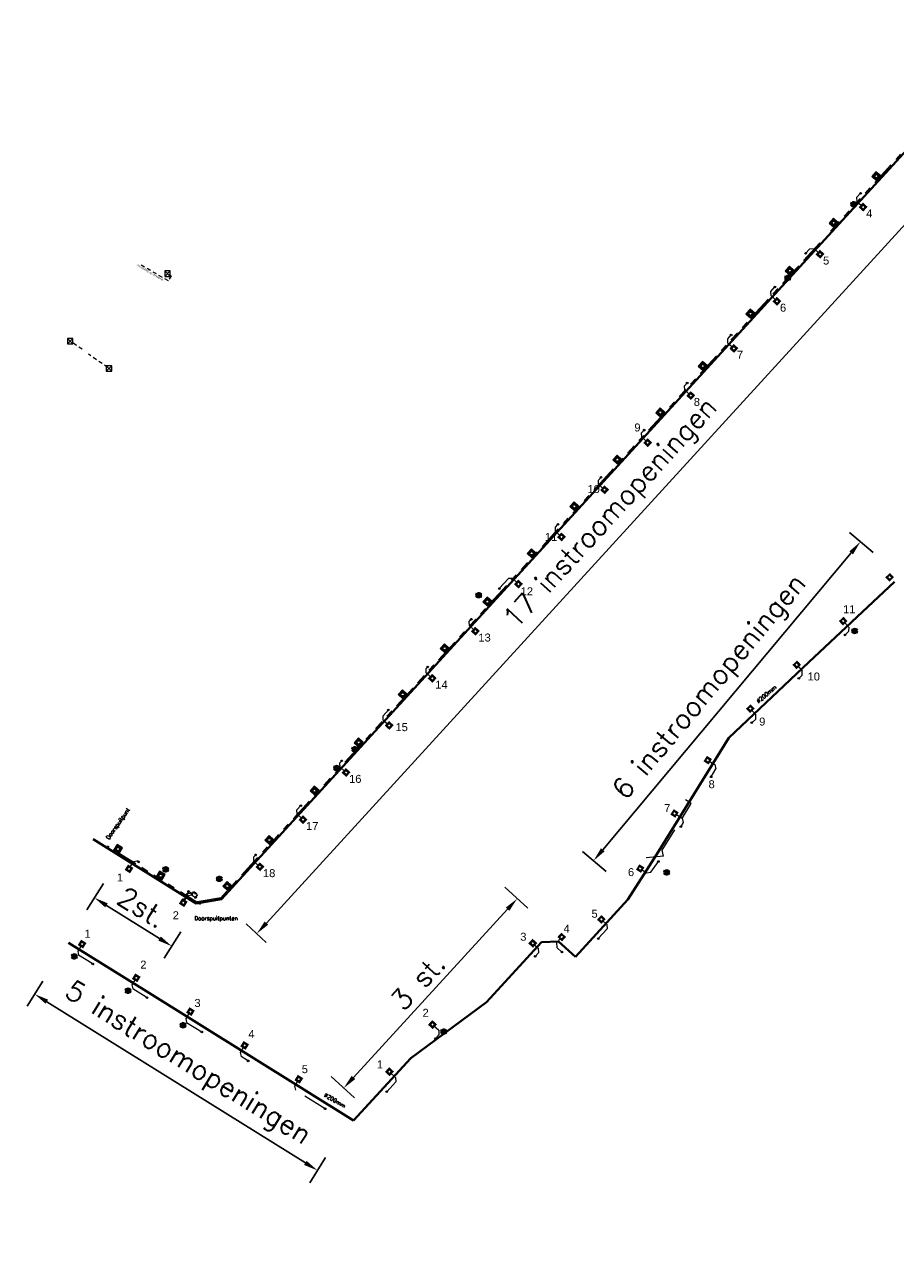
# Model space of a CAD drawing. Header units: inches. Extents: x 0 to 191500, y 0 to 342750.
# Tile 476 of 547: x 188728 to 188837, y 334584 to 334739. Entities that reach past the tile are written whole.
import ezdxf

# ---------------------------------------------------------------- set-up
doc = ezdxf.new("R2010")
doc.units = ezdxf.units.IN
doc.header["$MEASUREMENT"] = 0
for name, pattern in [('RI-DRAINAGE', [19.2, 6, -1.8, 1.8, -1.8, 2.4, -1.8, 1.8, -1.8]), ('RI-HWA_HUISAANSLUITING', [4.8, 3, -1.8]), ('RI-HWA_KOLKAANSLUITING', [4.3, 2.5, -1.8])]:
    doc.linetypes.add(name, pattern=pattern)
doc.layers.get('0').update_dxf_attribs({"lineweight": 20})
doc.layers.get('DefPoints').update_dxf_attribs({"lineweight": 20})
for name, color, linetype, lineweight in [('ECW', 150, 'Continuous', 20), ('N-WE-RI-DRAINAGE-G', 90, 'RI-DRAINAGE', 20), ('N-WE-RI-HWA-MAATVOERING-T25', 151, 'Continuous', 20), ('N-WE-RI-HWA_GRINDKOFFER-G', 140, 'Continuous', 40), ('N-WE-RI-HWA_HUISAANSLUITING', 150, 'RI-HWA_HUISAANSLUITING', 20), ('N-WE-RI-HWA_HUISAANSLUITING_PVC_125-G', 150, 'RI-HWA_HUISAANSLUITING', 20), ('N-WE-RI-HWA_INFILTRATIE', 4, 'Continuous', 20), ('N-WE-RI-HWA_KOLK-S', 150, 'Continuous', 20), ('N-WE-RI-HWA_KOLKAANSLUITING', 150, 'RI-HWA_KOLKAANSLUITING', 20), ('N-WE-RI-INLAAT', 7, 'Continuous', 20), ('Tekst algemeen', 7, 'Continuous', 20)]:
    doc.layers.add(name, color=color, linetype=linetype, lineweight=lineweight)
doc.styles.add('Arial_1-50_50', font='arial.ttf', dxfattribs={"height": 0.25})
doc.styles.add('Comic_1-200_100', font='comic.ttf', dxfattribs={"height": 2})
doc.styles.add('ROMANS_1-1000_25', font='romans.shx', dxfattribs={"height": 2.5})
doc.styles.add('ROMANS_1-50_18', font='romans.shx', dxfattribs={"height": 0.09})
doc.styles.add('TS 1 op 100', font='tahoma.ttf', dxfattribs={"height": 0.25})
doc.dimstyles.new('1_1000', dxfattribs={"dimtxt": 2.5, "dimasz": 1.8, "dimexe": 1.8, "dimexo": 0.625, "dimgap": 0.9, "dimtad": 1, "dimzin": 0, "dimdsep": 46, "dimtxsty": 'ROMANS_1-1000_25', "dimcen": 0.9, "dimadec": 0, "dimazin": 0, "dimtfac": 1, "dimtmove": 2, "dimatfit": 2, "dimfxl": 1, "dimtolj": 1, "dimtzin": 0, "dimarcsym": 0})
doc.dimstyles.new('1_50', dxfattribs={"dimscale": 0.05, "dimtxt": 10, "dimasz": 5, "dimexe": 1.8, "dimexo": 0.625, "dimgap": 0.9, "dimtad": 1, "dimlfac": -1, "dimzin": 0, "dimdsep": 46, "dimtxsty": 'ROMANS_1-50_18', "dimcen": 0.9, "dimadec": 5, "dimazin": 0, "dimtfac": 1, "dimtmove": 2, "dimatfit": 2, "dimfxl": 1.8, "dimtolj": 1, "dimtzin": 0, "dimarcsym": 0})
picture_1 = doc.add_image_def('image1.ecw', size_in_pixel=(220000, 285000))

# ---------------------------------------------------------------- blocks, each defined once
blk = doc.blocks.new('*D4373')
at = {"layer": 'DefPoints', "color": 0, "transparency": 16777216}
for p in [(188851.24, 334725.33), (188756.73, 334625.27), (188758.39, 334623.75)]:
    blk.add_point(p, dxfattribs=at)
at = {"layer": 'Tekst algemeen', "color": 0, "lineweight": -2, "transparency": 16777216}
for p, q in [((188850.78, 334725.75), (188848.25, 334728.07)), ((188848.36, 334725.52), (188757.94, 334626.6)), ((188757.93, 334624.17), (188755.4, 334626.48))]:
    blk.add_line(p, q, dxfattribs=at)
at = {"layer": 'Tekst algemeen', "color": 0, "transparency": 16777216}
for points in [[(188848.14, 334725.73), (188848.59, 334725.32), (188849.58, 334726.85)], [(188757.72, 334626.8), (188758.16, 334626.39), (188756.73, 334625.27)]]:
    blk.add_solid(points, dxfattribs=at)
at = {"layer": 'Tekst algemeen', "color": 0, "transparency": 16777216, "insert": (188801.26, 334677.79), "char_height": 2.5, "attachment_point": 5, "rotation": 47.5713, "style": 'ROMANS_1-1000_25'}
blk.add_mtext('\\A1;17 instroomopeningen', dxfattribs=at)
blk = doc.blocks.new('*D4375')
at = {"layer": 'DefPoints', "color": 0, "transparency": 16777216}
for p in [(188737.84, 334632.1), (188747.54, 334626.04), (188746.08, 334623.7)]:
    blk.add_point(p, dxfattribs=at)
at = {"layer": 'Tekst algemeen', "color": 0, "lineweight": -2, "transparency": 16777216}
for p, q in [((188737.51, 334631.57), (188735.43, 334628.24)), ((188737.91, 334628.81), (188744.55, 334624.66)), ((188747.21, 334625.51), (188745.13, 334622.18))]:
    blk.add_line(p, q, dxfattribs=at)
at = {"layer": 'Tekst algemeen', "color": 0, "transparency": 16777216}
for points in [[(188738.07, 334629.07), (188737.75, 334628.56), (188736.38, 334629.77)], [(188744.71, 334624.91), (188744.39, 334624.4), (188746.08, 334623.7)]]:
    blk.add_solid(points, dxfattribs=at)
at = {"layer": 'Tekst algemeen', "color": 0, "transparency": 16777216, "insert": (188742.37, 334628.56), "char_height": 2.5, "attachment_point": 5, "rotation": 327.9828, "style": 'ROMANS_1-1000_25'}
blk.add_mtext('\\A1;2st.', dxfattribs=at)
blk = doc.blocks.new('*D4376')
at = {"layer": 'DefPoints', "color": 0, "transparency": 16777216}
for p in [(188730.25, 334619.84), (188765.69, 334597.75), (188764.35, 334595.6)]:
    blk.add_point(p, dxfattribs=at)
at = {"layer": 'Tekst algemeen', "color": 0, "lineweight": -2, "transparency": 16777216}
for p, q in [((188729.92, 334619.31), (188727.95, 334616.17)), ((188730.43, 334616.74), (188762.82, 334596.55)), ((188765.36, 334597.22), (188763.4, 334594.07))]:
    blk.add_line(p, q, dxfattribs=at)
at = {"layer": 'Tekst algemeen', "color": 0, "transparency": 16777216}
for points in [[(188730.59, 334617), (188730.27, 334616.49), (188728.91, 334617.69)], [(188762.98, 334596.8), (188762.66, 334596.29), (188764.35, 334595.6)]]:
    blk.add_solid(points, dxfattribs=at)
at = {"layer": 'Tekst algemeen', "color": 0, "transparency": 16777216, "insert": (188747.99, 334608.82), "char_height": 2.5, "attachment_point": 5, "rotation": 328.0605, "style": 'ROMANS_1-1000_25'}
blk.add_mtext('\\A1;5 instroomopeningen', dxfattribs=at)
blk = doc.blocks.new('*D4377')
at = {"layer": 'DefPoints', "color": 0, "transparency": 16777216}
for p in [(188787.33, 334631.53), (188789.37, 334629.66), (188765.59, 334607.79)]:
    blk.add_point(p, dxfattribs=at)
at = {"layer": 'Tekst algemeen', "color": 0, "lineweight": -2, "transparency": 16777216}
for p, q in [((188787.8, 334631.11), (188790.7, 334628.45)), ((188768.85, 334607.25), (188788.16, 334628.34)), ((188766.05, 334607.37), (188768.96, 334604.7))]:
    blk.add_line(p, q, dxfattribs=at)
at = {"layer": 'Tekst algemeen', "color": 0, "transparency": 16777216}
for points in [[(188787.94, 334628.54), (188788.38, 334628.13), (188789.37, 334629.66)], [(188768.62, 334607.45), (188769.07, 334607.05), (188767.63, 334605.92)]]:
    blk.add_solid(points, dxfattribs=at)
at = {"layer": 'Tekst algemeen', "color": 0, "transparency": 16777216, "insert": (188776.92, 334619.24), "char_height": 2.5, "attachment_point": 5, "rotation": 47.5156, "style": 'ROMANS_1-1000_25'}
blk.add_mtext('\\A1;3 st.', dxfattribs=at)
blk = doc.blocks.new('*D4378')
at = {"layer": 'DefPoints', "color": 0, "transparency": 16777216}
for p in [(188832.36, 334674.36), (188834.44, 334672.62), (188801.01, 334632.66)]:
    blk.add_point(p, dxfattribs=at)
at = {"layer": 'Tekst algemeen', "color": 0, "lineweight": -2, "transparency": 16777216}
for p, q in [((188833.96, 334673.02), (188830.98, 334675.52)), ((188800.09, 334635.78), (188831.21, 334672.98)), ((188800.53, 334633.06), (188797.55, 334635.56))]:
    blk.add_line(p, q, dxfattribs=at)
at = {"layer": 'Tekst algemeen', "color": 0, "transparency": 16777216}
for points in [[(188830.98, 334673.17), (188831.44, 334672.79), (188832.36, 334674.36)], [(188799.86, 334635.97), (188800.32, 334635.59), (188798.93, 334634.4)]]:
    blk.add_solid(points, dxfattribs=at)
at = {"layer": 'Tekst algemeen', "color": 0, "transparency": 16777216, "insert": (188813.68, 334656.03), "char_height": 2.5, "attachment_point": 5, "rotation": 50.0847, "style": 'ROMANS_1-1000_25'}
blk.add_mtext('\\A1;6 instroomopeningen', dxfattribs=at)
blk = doc.blocks.new('*D4360')
at = {"layer": 'DefPoints', "color": 0, "transparency": 16777216}
for p in [(188747.93, 334629.81), (188747.94, 334630.07), (188748.05, 334630)]:
    blk.add_point(p, dxfattribs=at)
at = {"layer": 'N-WE-RI-HWA-MAATVOERING-T25', "color": 0, "lineweight": -2, "transparency": 16777216}
for p, q in [((188748.07, 334630.28), (188748.21, 334630.49)), ((188747.69, 334629.66), (188747.55, 334629.45)), ((188747.9, 334629.82), (188747.74, 334629.92)), ((188747.82, 334629.88), (188747.94, 334630.07)), ((188748.02, 334630.02), (188747.86, 334630.12))]:
    blk.add_line(p, q, dxfattribs=at)
at = {"layer": 'N-WE-RI-HWA-MAATVOERING-T25', "color": 0, "transparency": 16777216}
for points in [[(188748.04, 334630.3), (188748.11, 334630.26), (188747.94, 334630.07)], [(188747.65, 334629.69), (188747.72, 334629.64), (188747.82, 334629.88)]]:
    blk.add_solid(points, dxfattribs=at)
at = {"layer": 'N-WE-RI-HWA-MAATVOERING-T25', "color": 0, "transparency": 16777216, "insert": (188747.67, 334630.11), "char_height": 0.09, "attachment_point": 5, "rotation": 57.9828, "style": 'ROMANS_1-50_18'}
blk.add_mtext('\\A1;0.23', dxfattribs=at)
blk = doc.blocks.new('*D4361')
at = {"layer": 'DefPoints', "color": 0, "transparency": 16777216}
for p in [(188748.5, 334630.38), (188748.05, 334630), (188748.56, 334630.12)]:
    blk.add_point(p, dxfattribs=at)
at = {"layer": 'N-WE-RI-HWA-MAATVOERING-T25', "color": 0, "lineweight": -2, "transparency": 16777216}
for p, q in [((188747.74, 334630.2), (188747.5, 334630.14)), ((188748.04, 334630.03), (188747.96, 334630.35)), ((188747.98, 334630.26), (188748.5, 334630.38)), ((188748.55, 334630.15), (188748.47, 334630.47)), ((188748.74, 334630.44), (188748.98, 334630.5))]:
    blk.add_line(p, q, dxfattribs=at)
at = {"layer": 'N-WE-RI-HWA-MAATVOERING-T25', "color": 0, "transparency": 16777216}
for points in [[(188747.73, 334630.24), (188747.75, 334630.16), (188747.98, 334630.26)], [(188748.73, 334630.48), (188748.75, 334630.4), (188748.5, 334630.38)]]:
    blk.add_solid(points, dxfattribs=at)
at = {"layer": 'N-WE-RI-HWA-MAATVOERING-T25', "color": 0, "transparency": 16777216, "insert": (188748.18, 334630.57), "char_height": 0.09, "attachment_point": 5, "rotation": 13.5736, "style": 'ROMANS_1-50_18'}
blk.add_mtext('\\A1;0.53', dxfattribs=at)
blk = doc.blocks.new('*D4362')
at = {"layer": 'DefPoints', "color": 0, "transparency": 16777216}
for p in [(188748.75, 334630.43), (188748.56, 334630.12), (188749.06, 334629.81)]:
    blk.add_point(p, dxfattribs=at)
at = {"layer": 'N-WE-RI-HWA-MAATVOERING-T25', "color": 0, "lineweight": -2, "transparency": 16777216}
for p, q in [((188748.58, 334630.15), (188748.8, 334630.51)), ((188749.04, 334630.25), (188748.97, 334630.3)), ((188749.08, 334629.83), (188749.3, 334630.19))]:
    blk.add_line(p, q, dxfattribs=at)
at = {"layer": 'N-WE-RI-HWA-MAATVOERING-T25', "color": 0, "transparency": 16777216}
for points in [[(188748.99, 334630.33), (188748.94, 334630.26), (188748.75, 334630.43)], [(188749.07, 334630.28), (188749.02, 334630.21), (188749.26, 334630.12)]]:
    blk.add_solid(points, dxfattribs=at)
at = {"layer": 'N-WE-RI-HWA-MAATVOERING-T25', "color": 0, "transparency": 16777216, "insert": (188749.05, 334630.35), "char_height": 0.09, "attachment_point": 5, "rotation": 327.9828, "style": 'ROMANS_1-50_18'}
blk.add_mtext('\\A1;0.59', dxfattribs=at)
blk = doc.blocks.new('A$C2C270354')
h = blk.add_hatch(color=256)
h.dxf.hatch_style = 1
edge = h.paths.add_edge_path()
edge.add_arc((0, 0), 0.1, 0, 360)
blk.add_circle((0, 0), 0.1)

msp = doc.modelspace()

# ---------------------------------------------------------------- hatches: boundary and pattern name
at = {"layer": 'N-WE-RI-HWA_INFILTRATIE'}
h = msp.add_hatch(color=256, dxfattribs=at)
h.paths.add_polyline_path([(188834.31903, 334720.73643), (188833.78124, 334720.14416), (188834.37351, 334719.60637), (188834.9113, 334720.19864)])
h.paths.add_polyline_path([(188834.54292, 334720.13497, -1), (188834.14961, 334720.20783, -1)], flags=16)
h = msp.add_hatch(color=256, dxfattribs=at)
h.paths.add_polyline_path([(188828.99727, 334714.89785), (188828.45949, 334714.30558), (188829.05176, 334713.76779), (188829.58955, 334714.36007)])
h.paths.add_polyline_path([(188829.22117, 334714.2964, -1), (188828.82786, 334714.36925, -1)], flags=16)
h = msp.add_hatch(color=256, dxfattribs=at)
h.paths.add_polyline_path([(188823.4927, 334708.88765), (188822.95491, 334708.29538), (188823.54718, 334707.75759), (188824.08497, 334708.34986)])
h.paths.add_polyline_path([(188823.71659, 334708.28619, -1), (188823.32328, 334708.35905, -1)], flags=16)
h = msp.add_hatch(color=256, dxfattribs=at)
h.paths.add_polyline_path([(188818.5674, 334703.49955), (188818.02962, 334702.90728), (188818.62189, 334702.36949), (188819.15968, 334702.96176)])
h.paths.add_polyline_path([(188818.7913, 334702.89809, -1), (188818.39799, 334702.97095, -1)], flags=16)
h = msp.add_hatch(color=256, dxfattribs=at)
h.paths.add_polyline_path([(188812.59633, 334696.96741), (188812.05855, 334696.37514), (188812.65082, 334695.83735), (188813.1886, 334696.42962)])
h.paths.add_polyline_path([(188812.82023, 334696.36595, -1), (188812.42692, 334696.43881, -1)], flags=16)
h = msp.add_hatch(color=256, dxfattribs=at)
h.paths.add_polyline_path([(188807.26622, 334691.13645), (188806.72844, 334690.54418), (188807.32071, 334690.0064), (188807.8585, 334690.59867)])
h.paths.add_polyline_path([(188807.49012, 334690.535, -1), (188807.09681, 334690.60785, -1)], flags=16)
h = msp.add_hatch(color=256, dxfattribs=at)
h.paths.add_polyline_path([(188801.86865, 334685.23169), (188801.33086, 334684.63942), (188801.92313, 334684.10164), (188802.46092, 334684.69391)])
h.paths.add_polyline_path([(188802.09254, 334684.63024, -1), (188801.69923, 334684.70309, -1)], flags=16)
h = msp.add_hatch(color=256, dxfattribs=at)
h.paths.add_polyline_path([(188796.5047, 334679.36393), (188795.96691, 334678.77166), (188796.55918, 334678.23388), (188797.09697, 334678.82615)])
h.paths.add_polyline_path([(188796.7286, 334678.76248, -1), (188796.33529, 334678.83533, -1)], flags=16)
h = msp.add_hatch(color=256, dxfattribs=at)
h.paths.add_polyline_path([(188791.14072, 334673.4962), (188790.60293, 334672.90393), (188791.19521, 334672.36614), (188791.73299, 334672.95842)])
h.paths.add_polyline_path([(188791.36462, 334672.89475, -1), (188790.97131, 334672.9676, -1)], flags=16)
h = msp.add_hatch(color=256, dxfattribs=at)
h.paths.add_polyline_path([(188785.60806, 334667.44395), (188785.07028, 334666.85168), (188785.66255, 334666.31389), (188786.20034, 334666.90617)])
h.paths.add_polyline_path([(188785.83196, 334666.84249, -1), (188785.43865, 334666.91535, -1)], flags=16)
h = msp.add_hatch(color=256, dxfattribs=at)
h.paths.add_polyline_path([(188780.24409, 334661.57622), (188779.7063, 334660.98395), (188780.29857, 334660.44616), (188780.83636, 334661.03843)])
h.paths.add_polyline_path([(188780.46798, 334660.97476, -1), (188780.07468, 334661.04762, -1)], flags=16)
h = msp.add_hatch(color=256, dxfattribs=at)
h.paths.add_polyline_path([(188774.98066, 334655.8198), (188774.44288, 334655.22753), (188775.03515, 334654.68974), (188775.57294, 334655.28201)])
h.paths.add_polyline_path([(188775.20456, 334655.21834, -1), (188774.81125, 334655.2912, -1)], flags=16)
h = msp.add_hatch(color=256, dxfattribs=at)
h.paths.add_polyline_path([(188769.46117, 334649.78939), (188768.92338, 334649.19712), (188769.51565, 334648.65933), (188770.05344, 334649.2516)])
h.paths.add_polyline_path([(188769.68506, 334649.18793, -1), (188769.29175, 334649.26079, -1)], flags=16)
h = msp.add_hatch(color=256, dxfattribs=at)
h.paths.add_polyline_path([(188763.94167, 334643.75898), (188763.40388, 334643.16671), (188763.99615, 334642.62892), (188764.53394, 334643.22119)])
h.paths.add_polyline_path([(188764.16556, 334643.15752, -1), (188763.77226, 334643.23038, -1)], flags=16)
h = msp.add_hatch(color=256, dxfattribs=at)
h.paths.add_polyline_path([(188739.22381, 334636.42642), (188738.80301, 334635.74603), (188739.4834, 334635.32523), (188739.9042, 334636.00562)])
h.paths.add_polyline_path([(188739.5536, 334635.87586, -1), (188739.1536, 334635.87579, -1)], flags=16)
h = msp.add_hatch(color=256, dxfattribs=at)
h.paths.add_polyline_path([(188758.27026, 334637.5626), (188757.73247, 334636.97033), (188758.32474, 334636.43254), (188758.86253, 334637.02481)])
h.paths.add_polyline_path([(188758.49415, 334636.96114, -1), (188758.10084, 334637.034, -1)], flags=16)
h = msp.add_hatch(color=256, dxfattribs=at)
h.paths.add_polyline_path([(188744.56551, 334633.08632), (188744.14471, 334632.40593), (188744.8251, 334631.98513), (188745.2459, 334632.66552)])
h.paths.add_polyline_path([(188744.8953, 334632.53576, -1), (188744.4953, 334632.53569, -1)], flags=16)
h = msp.add_hatch(color=256, dxfattribs=at)
h.paths.add_polyline_path([(188753.00395, 334631.80881), (188752.46616, 334631.21654), (188753.05843, 334630.67876), (188753.59622, 334631.27103)])
h.paths.add_polyline_path([(188753.22784, 334631.20736, -1), (188752.83453, 334631.28021, -1)], flags=16)

# ---------------------------------------------------------------- linework, layer by layer
at = {"layer": 'N-WE-RI-DRAINAGE-G', "ltscale": 0.5}
for points in [[(188842.65796, 334728.69649), (188828.62808, 334713.30409)], [(188827.27679, 334711.83963), (188800.97358, 334683.06483)], [(188800.97359, 334683.06485), (188776.27443, 334656.04608)], [(188776.27478, 334656.04646), (188751.67441, 334629.16897)], [(188749.70207, 334628.9333), (188738.04606, 334636.22165)], [(188748.87837, 334629.21247), (188748.85921, 334629.20928)], [(188752.22253, 334629.76782), (188749.17644, 334629.26197)]]:
    msp.add_lwpolyline(points, dxfattribs=at)
at = {"layer": 'N-WE-RI-HWA_GRINDKOFFER-G'}
for p, q in [((188752.32324, 334629.58181), (188850.83702, 334737.328)), ((188831.11564, 334716.8471), (188831.90681, 334716.47834)), ((188831.15376, 334716.41233), (188831.8687, 334716.91312)), ((188822.86905, 334707.61604), (188823.66021, 334707.24728)), ((188822.90716, 334707.18127), (188823.6221, 334707.68206)), ((188825.8927, 334659.264), (188836.64244, 334669.34906)), ((188784.1495, 334667.85716), (188784.94067, 334667.4884)), ((188784.18762, 334667.42238), (188784.90255, 334667.92317)), ((188831.23487, 334663.37568), (188832.02603, 334663.00692)), ((188831.27298, 334662.9409), (188831.98792, 334663.44169)), ((188815.87072, 334649.80948), (188825.8927, 334659.264)), ((188806.84082, 334635.24181), (188815.87072, 334649.80948)), ((188768.62301, 334648.56002), (188769.41418, 334648.19126)), ((188768.66113, 334648.12525), (188769.37607, 334648.62604)), ((188766.33154, 334646.19659), (188767.1227, 334645.82783)), ((188766.36965, 334645.76181), (188767.08459, 334646.2626)), ((188736.24945, 334637.10917), (188749.13456, 334629.05227)), ((188805.2348, 334632.70123), (188806.84082, 334635.24181)), ((188744.92082, 334633.50262), (188745.71199, 334633.13386)), ((188744.95894, 334633.06785), (188745.67388, 334633.56864)), ((188751.63074, 334632.32068), (188752.42191, 334631.95191)), ((188751.66885, 334631.8859), (188752.38379, 334632.38669)), ((188803.23325, 334629.56802), (188805.2348, 334632.70123)), ((188807.69932, 334633.12543), (188808.49049, 334632.75667)), ((188807.73743, 334632.69065), (188808.45237, 334633.19144)), ((188749.13456, 334629.05227), (188752.32324, 334629.58181)), ((188796.65207, 334622.36818), (188803.23325, 334629.56802)), ((188733.13658, 334624.1351), (188742.94815, 334618.02067)), ((188785.51884, 334616.70224), (188792.40641, 334624.18847)), ((188792.40641, 334624.18847), (188794.52454, 334624.28716)), ((188794.52454, 334624.28716), (188796.65207, 334622.36818)), ((188733.47339, 334622.60372), (188734.26456, 334622.23496)), ((188733.51151, 334622.16894), (188734.22645, 334622.66973)), ((188740.22163, 334618.3003), (188741.0128, 334617.93154)), ((188740.25975, 334617.86552), (188740.97468, 334618.36631)), ((188742.94815, 334618.02067), (188768.86226, 334601.86366)), ((188776.04537, 334609.67069), (188785.51884, 334616.70224)), ((188747.10844, 334613.97761), (188747.89961, 334613.60885)), ((188747.14655, 334613.54283), (188747.86149, 334614.04362)), ((188779.76617, 334613.18249), (188780.55734, 334612.81373)), ((188779.80429, 334612.74771), (188780.51923, 334613.2485)), ((188768.86226, 334601.86366), (188776.04537, 334609.67069))]:
    msp.add_line(p, q, dxfattribs=at)
at = {"layer": 'N-WE-RI-HWA_GRINDKOFFER-G', "const_width": 0.5}
for points in [[(188832.69895, 334716.51199), (188832.49651, 334716.29059), (188832.71054, 334716.0949), (188832.91297, 334716.3163)], [(188827.30088, 334710.60804), (188827.09845, 334710.38663), (188827.31247, 334710.19094), (188827.51491, 334710.41235)], [(188821.90264, 334704.70389), (188821.70021, 334704.48248), (188821.91423, 334704.2868), (188822.11667, 334704.5082)], [(188816.5044, 334698.79974), (188816.30197, 334698.57833), (188816.51599, 334698.38265), (188816.71843, 334698.60405)], [(188811.10616, 334692.89559), (188810.90372, 334692.67419), (188811.11775, 334692.4785), (188811.32018, 334692.69991)], [(188805.70792, 334686.99144), (188805.50548, 334686.77004), (188805.71951, 334686.57435), (188805.92194, 334686.79576)], [(188800.30968, 334681.08729), (188800.10724, 334680.86589), (188800.32127, 334680.6702), (188800.5237, 334680.89161)], [(188794.91143, 334675.18315), (188794.709, 334674.96174), (188794.92303, 334674.76605), (188795.12546, 334674.98746)], [(188789.51319, 334669.279), (188789.31076, 334669.05759), (188789.52478, 334668.86191), (188789.72722, 334669.08331)], [(188836.0088, 334669.72627), (188835.8373, 334669.90817), (188836.05558, 334670.11397), (188836.22708, 334669.93207)], [(188830.18795, 334664.23831), (188830.01646, 334664.42021), (188830.23474, 334664.62601), (188830.40624, 334664.44411)], [(188784.11495, 334663.37485), (188783.91252, 334663.15344), (188784.12654, 334662.95776), (188784.32898, 334663.17916)], [(188824.36692, 334658.75017), (188824.19542, 334658.93207), (188824.4137, 334659.13787), (188824.5852, 334658.95597)], [(188778.71671, 334657.4707), (188778.51428, 334657.2493), (188778.7283, 334657.05361), (188778.93074, 334657.27502)], [(188818.54626, 334653.26239), (188818.37476, 334653.44429), (188818.59304, 334653.65009), (188818.76454, 334653.46819)], [(188773.31847, 334651.56655), (188773.11603, 334651.34515), (188773.33006, 334651.14946), (188773.53249, 334651.37087)], [(188813.05074, 334646.94121), (188813.20948, 334647.19576), (188813.42167, 334647.06349), (188813.26293, 334646.80893)], [(188767.91285, 334645.66915), (188767.71041, 334645.44775), (188767.92444, 334645.25206), (188768.12687, 334645.47347)], [(188762.52199, 334639.75826), (188762.31955, 334639.53685), (188762.53358, 334639.34117), (188762.73601, 334639.56257)], [(188808.89133, 334640.26739), (188809.05008, 334640.52195), (188809.26227, 334640.38967), (188809.10353, 334640.13512)], [(188740.52017, 334633.33248), (188740.68045, 334633.58949), (188740.935, 334633.43074), (188740.77472, 334633.17373)], [(188757.12375, 334633.85411), (188756.92131, 334633.6327), (188757.13534, 334633.43702), (188757.33777, 334633.65842)], [(188804.58803, 334633.3626), (188804.74678, 334633.61716), (188804.95897, 334633.48489), (188804.80022, 334633.23033)], [(188747.30834, 334629.0992), (188747.46862, 334629.35621), (188747.72318, 334629.19747), (188747.5629, 334628.94045)], [(188799.91555, 334627.25023), (188799.91555, 334627.25023), (188800.1001, 334627.08153), (188799.89767, 334626.86012), (188799.71312, 334627.02882)], [(188734.64085, 334623.91879), (188734.80113, 334624.17581), (188735.05569, 334624.01706), (188734.89541, 334623.76004)], [(188791.10222, 334624.06159), (188791.30462, 334624.28302), (188791.52804, 334624.07878), (188791.32564, 334623.85734)], [(188794.747, 334624.85932), (188794.91567, 334625.04385), (188795.13711, 334624.84145), (188794.96844, 334624.65692)], [(188741.42903, 334619.68551), (188741.58931, 334619.94253), (188741.84386, 334619.78378), (188741.68358, 334619.52676)], [(188748.2172, 334615.45223), (188748.37748, 334615.70925), (188748.63204, 334615.5505), (188748.47176, 334615.29349)], [(188778.53835, 334613.86887), (188778.74075, 334614.0903), (188778.96417, 334613.88605), (188778.76176, 334613.66462)], [(188755.00538, 334611.21895), (188755.16566, 334611.47597), (188755.42022, 334611.31722), (188755.25994, 334611.06021)], [(188773.14012, 334607.9647), (188773.34252, 334608.18614), (188773.56594, 334607.98189), (188773.36354, 334607.76046)], [(188761.79356, 334606.98567), (188761.95384, 334607.24269), (188762.20839, 334607.08394), (188762.04811, 334606.82693)]]:
    msp.add_lwpolyline(points, close=True, dxfattribs=at)
at = {"layer": 'N-WE-RI-HWA_GRINDKOFFER-G'}
for centre in [(188831.51123, 334716.66272), (188823.26463, 334707.43166), (188784.54509, 334667.67278), (188831.63045, 334663.1913), (188769.0186, 334648.37564), (188766.72712, 334646.01221), (188745.31641, 334633.31824), (188752.02632, 334632.1363), (188808.0949, 334632.94105), (188733.86898, 334622.41934), (188740.61722, 334618.11592), (188747.50402, 334613.79323), (188780.16176, 334612.99811)]:
    msp.add_circle(centre, 0.26506, dxfattribs=at)
at = {"layer": 'N-WE-RI-HWA_HUISAANSLUITING'}
for p, q in [((188831.93523, 334717.52622), (188832.39271, 334718.02813)), ((188831.96162, 334716.97886), (188831.93523, 334717.52622)), ((188831.96162, 334716.97886), (188832.4619, 334716.52461)), ((188825.9903, 334711.0251), (188825.50479, 334710.50502)), ((188826.56311, 334711.07532), (188825.9903, 334711.0251)), ((188826.56311, 334711.07532), (188827.06339, 334710.62107)), ((188821.13853, 334705.71744), (188821.66452, 334706.29285)), ((188821.16487, 334705.17117), (188821.13853, 334705.71744)), ((188821.16487, 334705.17117), (188821.66514, 334704.71692)), ((188815.73887, 334699.81041), (188816.16574, 334700.27738)), ((188815.765, 334699.26851), (188815.73887, 334699.81041)), ((188815.765, 334699.26851), (188816.26528, 334698.81426)), ((188810.34069, 334693.90499), (188810.66695, 334694.2619)), ((188810.36676, 334693.36436), (188810.34069, 334693.90499)), ((188810.36676, 334693.36436), (188810.86703, 334692.91011)), ((188804.94251, 334687.99957), (188805.26937, 334688.35714)), ((188804.96852, 334687.46021), (188804.94251, 334687.99957)), ((188804.96852, 334687.46021), (188805.46879, 334687.00596)), ((188799.54433, 334682.0942), (188799.87178, 334682.4524)), ((188799.57028, 334681.55607), (188799.54433, 334682.0942)), ((188799.57028, 334681.55607), (188800.07055, 334681.10181)), ((188794.14614, 334676.18904), (188794.47406, 334676.54776)), ((188794.17204, 334675.65192), (188794.14614, 334676.18904)), ((188794.17204, 334675.65192), (188794.67231, 334675.19767)), ((188788.25778, 334669.74768), (188787.12102, 334668.50147)), ((188788.77379, 334669.74777), (188788.25778, 334669.74768)), ((188788.77379, 334669.74777), (188789.27407, 334669.29352)), ((188783.34975, 334664.37872), (188783.59873, 334664.65187)), ((188783.37555, 334663.84362), (188783.34975, 334664.37872)), ((188830.2971, 334664.34121), (188830.90882, 334663.68917)), ((188783.37555, 334663.84362), (188783.87583, 334663.38937)), ((188830.89078, 334663.12377), (188830.43811, 334662.69909)), ((188830.90882, 334663.68917), (188830.89078, 334663.12377)), ((188777.95156, 334658.47356), (188778.14598, 334658.68624)), ((188777.97731, 334657.93947), (188777.95156, 334658.47356)), ((188778.01148, 334658.53823), (188778.07884, 334658.61213)), ((188824.47606, 334658.85307), (188825.07881, 334658.21413)), ((188825.06234, 334657.64869), (188825.07881, 334658.21413)), ((188777.97731, 334657.93947), (188778.47759, 334657.48522)), ((188825.06234, 334657.64869), (188824.64481, 334657.2548)), ((188772.55316, 334652.5728), (188773.21871, 334653.29996)), ((188772.57907, 334652.03532), (188772.55316, 334652.5728)), ((188772.57907, 334652.03532), (188773.07934, 334651.58107)), ((188818.6554, 334653.36529), (188819.2598, 334652.72461)), ((188819.24333, 334652.15916), (188818.75286, 334651.69647)), ((188819.24333, 334652.15916), (188819.2598, 334652.72461)), ((188767.14793, 334646.66723), (188767.37851, 334646.91916)), ((188767.17345, 334646.13792), (188767.14793, 334646.66723)), ((188767.17345, 334646.13792), (188767.67372, 334645.68367)), ((188813.3423, 334646.93621), (188814.12714, 334646.45972)), ((188813.66367, 334644.92553), (188814.26148, 334645.91022)), ((188814.12714, 334646.45972), (188814.26148, 334645.91022)), ((188761.7561, 334640.77632), (188762.24746, 334641.31315)), ((188761.78259, 334640.22703), (188761.7561, 334640.77632)), ((188761.78259, 334640.22703), (188762.28286, 334639.77278)), ((188809.1829, 334640.26239), (188810.02429, 334639.73971)), ((188810.02429, 334639.73971), (188810.153, 334639.18886)), ((188810.153, 334639.18886), (188809.87408, 334638.68349)), ((188756.35758, 334634.87808), (188756.59658, 334635.13921)), ((188756.38435, 334634.32288), (188756.35758, 334634.87808)), ((188740.80772, 334633.51012), (188741.30982, 334634.31311)), ((188741.30982, 334634.31311), (188741.70652, 334634.40457)), ((188741.70652, 334634.40457), (188741.93966, 334634.25879)), ((188741.85031, 334634.43772), (188741.85269, 334634.43827)), ((188756.38435, 334634.32288), (188756.88462, 334633.86863)), ((188804.8796, 334633.35761), (188805.56674, 334632.87497)), ((188806.1229, 334632.97314), (188807.06262, 334634.30876)), ((188805.56674, 334632.87497), (188806.1229, 334632.97314)), ((188747.5959, 334629.27684), (188748.04939, 334630.00208)), ((188748.04939, 334630.00208), (188748.55927, 334630.11964)), ((188748.55927, 334630.11964), (188749.06193, 334629.80533)), ((188800.62878, 334625.86788), (188799.52871, 334624.64239)), ((188799.99888, 334626.97082), (188800.59831, 334626.43275)), ((188800.59831, 334626.43275), (188800.62878, 334625.86788)), ((188794.85772, 334624.75812), (188794.28168, 334624.11948)), ((188794.28168, 334624.11948), (188794.31079, 334623.55454)), ((188734.76813, 334623.83942), (188734.29698, 334623.0834)), ((188734.29698, 334623.0834), (188734.4153, 334622.5737)), ((188736.10179, 334621.52267), (188734.4153, 334622.5737)), ((188791.42684, 334623.96806), (188792.00644, 334623.43481)), ((188792.02998, 334622.86961), (188791.6141, 334622.41751)), ((188792.00644, 334623.43481), (188792.02998, 334622.86961)), ((188794.31079, 334623.55454), (188794.96818, 334622.9616)), ((188736.3564, 334621.364), (188736.27153, 334621.41689)), ((188741.5563, 334619.60614), (188741.08515, 334618.85012)), ((188741.08515, 334618.85012), (188741.20269, 334618.34378)), ((188742.89126, 334617.29146), (188741.20269, 334618.34378)), ((188748.30621, 334615.38836), (188747.83506, 334614.63235)), ((188747.83506, 334614.63235), (188747.94955, 334614.13913)), ((188747.94955, 334614.13913), (188749.85045, 334612.95445)), ((188778.86296, 334613.77534), (188779.52407, 334613.17408)), ((188779.52407, 334613.17408), (188779.55086, 334612.60903)), ((188779.55086, 334612.60903), (188779.09523, 334612.10805)), ((188755.13266, 334611.13958), (188754.66151, 334610.38357)), ((188754.66151, 334610.38357), (188754.77749, 334609.88394)), ((188755.57912, 334609.38437), (188754.77749, 334609.88394)), ((188773.46474, 334607.87117), (188774.12454, 334607.26411)), ((188774.12454, 334607.26411), (188774.14806, 334606.69891)), ((188761.92083, 334606.9063), (188761.44969, 334606.15029)), ((188761.44969, 334606.15029), (188761.56566, 334605.65066)), ((188765.2965, 334603.32847), (188761.56488, 334605.65402)), ((188774.14806, 334606.69891), (188773.01771, 334605.47037))]:
    msp.add_line(p, q, dxfattribs=at)
at = {"layer": 'N-WE-RI-HWA_HUISAANSLUITING_PVC_125-G'}
for p, q in [((188807.52707, 334635.7198), (188811.17009, 334641.58415)), ((188811.17009, 334641.58415), (188810.44136, 334642.02657)), ((188807.70395, 334634.96268), (188805.50259, 334634.7697)), ((188807.70395, 334634.96268), (188807.52707, 334635.7198))]:
    msp.add_line(p, q, dxfattribs=at)
at = {"layer": 'N-WE-RI-HWA_INFILTRATIE'}
for points in [[(188833.78124, 334720.14416), (188834.37351, 334719.60637), (188834.9113, 334720.19864), (188834.31903, 334720.73643)], [(188828.45949, 334714.30558), (188829.05176, 334713.76779), (188829.58955, 334714.36007), (188828.99727, 334714.89785)], [(188822.95491, 334708.29538), (188823.54718, 334707.75759), (188824.08497, 334708.34986), (188823.4927, 334708.88765)], [(188818.02962, 334702.90728), (188818.62189, 334702.36949), (188819.15968, 334702.96176), (188818.5674, 334703.49955)], [(188812.05855, 334696.37514), (188812.65082, 334695.83735), (188813.1886, 334696.42962), (188812.59633, 334696.96741)], [(188806.72844, 334690.54418), (188807.32071, 334690.0064), (188807.8585, 334690.59867), (188807.26622, 334691.13645)], [(188801.33086, 334684.63942), (188801.92313, 334684.10164), (188802.46092, 334684.69391), (188801.86865, 334685.23169)], [(188795.96691, 334678.77166), (188796.55918, 334678.23388), (188797.09697, 334678.82615), (188796.5047, 334679.36393)], [(188790.60293, 334672.90393), (188791.19521, 334672.36614), (188791.73299, 334672.95842), (188791.14072, 334673.4962)], [(188785.07028, 334666.85168), (188785.66255, 334666.31389), (188786.20034, 334666.90617), (188785.60806, 334667.44395)], [(188779.7063, 334660.98395), (188780.29857, 334660.44616), (188780.83636, 334661.03843), (188780.24409, 334661.57622)], [(188774.44288, 334655.22753), (188775.03515, 334654.68974), (188775.57294, 334655.28201), (188774.98066, 334655.8198)], [(188768.92338, 334649.19712), (188769.51565, 334648.65933), (188770.05344, 334649.2516), (188769.46117, 334649.78939)], [(188763.40388, 334643.16671), (188763.99615, 334642.62892), (188764.53394, 334643.22119), (188763.94167, 334643.75898)], [(188738.80301, 334635.74603), (188739.4834, 334635.32523), (188739.9042, 334636.00562), (188739.22381, 334636.42642)], [(188757.73247, 334636.97033), (188758.32474, 334636.43254), (188758.86253, 334637.02481), (188758.27026, 334637.5626)], [(188744.14471, 334632.40593), (188744.8251, 334631.98513), (188745.2459, 334632.66552), (188744.56551, 334633.08632)], [(188752.46616, 334631.21654), (188753.05843, 334630.67876), (188753.59622, 334631.27103), (188753.00395, 334631.80881)]]:
    msp.add_lwpolyline(points, close=True, dxfattribs=at)
for centre in [(188834.34627, 334720.1714), (188829.02452, 334714.33282), (188823.51994, 334708.32262), (188818.59465, 334702.93452), (188812.62357, 334696.40238), (188807.29347, 334690.57143), (188801.89589, 334684.66667), (188796.53194, 334678.79891), (188791.16796, 334672.93117), (188785.63531, 334666.87892), (188780.27133, 334661.01119), (188775.00791, 334655.25477), (188769.48841, 334649.22436), (188763.96891, 334643.19395), (188758.2975, 334636.99757), (188739.3536, 334635.87582), (188744.6953, 334632.53573), (188753.03119, 334631.24378)]:
    msp.add_circle(centre, 0.2, dxfattribs=at)
at = {"layer": 'N-WE-RI-HWA_KOLK-S'}
for p, q in [((188745.20552, 334708.31597, 43.298), (188745.20403, 334707.61952, 43.298)), ((188745.20403, 334707.61952, 43.298), (188745.90197, 334708.31448, 43.298)), ((188745.20552, 334708.31597, 43.298), (188745.90048, 334707.61803, 43.298)), ((188745.90197, 334708.31448, 43.298), (188745.20552, 334708.31597, 43.298)), ((188745.90048, 334707.61803, 43.298), (188745.90197, 334708.31448, 43.298)), ((188745.20403, 334707.61952, 43.298), (188745.90048, 334707.61803, 43.298)), ((188733.00352, 334699.84597, 43.372), (188733.00203, 334699.14952, 43.372)), ((188733.00203, 334699.14952, 43.372), (188733.69997, 334699.84448, 43.372)), ((188733.00203, 334699.14952, 43.372), (188733.69848, 334699.14803, 43.372)), ((188733.00352, 334699.84597, 43.372), (188733.69848, 334699.14803, 43.372)), ((188733.69997, 334699.84448, 43.372), (188733.00352, 334699.84597, 43.372)), ((188733.69848, 334699.14803, 43.372), (188733.69997, 334699.84448, 43.372)), ((188737.87852, 334696.42897, 43.349), (188737.87703, 334695.73252, 43.349)), ((188737.87703, 334695.73252, 43.349), (188738.57497, 334696.42748, 43.349)), ((188737.87703, 334695.73252, 43.349), (188738.57348, 334695.73103, 43.349)), ((188737.87852, 334696.42897, 43.349), (188738.57348, 334695.73103, 43.349)), ((188738.57497, 334696.42748, 43.349), (188737.87852, 334696.42897, 43.349)), ((188738.57348, 334695.73103, 43.349), (188738.57497, 334696.42748, 43.349))]:
    msp.add_line(p, q, dxfattribs=at)
at = {"layer": 'N-WE-RI-HWA_KOLKAANSLUITING', "ltscale": 0.2}
for points, elevation in [([(188745.72684, 334707.8681), (188746.01972, 334707.70243), (188745.66503, 334707.07538), (188741.92257, 334709.19227)], 43.298), ([(188734.86261, 334698.48964), (188733.51708, 334699.38557)], 87.463), ([(188738.06035, 334696.19208), (188735.6504, 334697.87368)], 43.349)]:
    msp.add_lwpolyline(points, dxfattribs=dict(at, elevation=elevation))

# ---------------------------------------------------------------- block references
at = {"layer": 'N-WE-RI-INLAAT', "rotation": 328.1132223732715}
for p in [(188832.39271, 334718.02813), (188825.50479, 334710.50502), (188821.66452, 334706.29285), (188816.16574, 334700.27738), (188810.66695, 334694.2619), (188805.26937, 334688.35714), (188799.87178, 334682.4524), (188794.47406, 334676.54776), (188787.12102, 334668.50147), (188783.61116, 334664.66468), (188830.43811, 334662.69909), (188778.14598, 334658.68624), (188824.64481, 334657.2548), (188773.21871, 334653.29996), (188818.75286, 334651.69647), (188767.37851, 334646.91916), (188813.66367, 334644.92553), (188762.24746, 334641.31315), (188809.87408, 334638.68349), (188756.59658, 334635.13921), (188741.93966, 334634.25879), (188807.06262, 334634.30876), (188749.06193, 334629.80533), (188799.52871, 334624.64239), (188791.6141, 334622.41751), (188794.96818, 334622.9616), (188736.18666, 334621.46978), (188742.9761, 334617.23853), (188749.85045, 334612.95445), (188779.09523, 334612.10805), (188755.66232, 334609.32889), (188773.01771, 334605.47037), (188765.2965, 334603.32847)]:
    msp.add_blockref('A$C2C270354', p, dxfattribs=at)

# ---------------------------------------------------------------- texts
at = {"layer": 'Tekst algemeen', "attachment_point": 1}
for s, insert, char_height, width, rotation, style in [('4', (188833.082, 334716.00722), 1, 35.2579823, 0.0098622, 'Arial_1-50_50'), ('5', (188827.68394, 334710.10326), 1, 35.2579823, 0.0098622, 'Arial_1-50_50'), ('6', (188822.2857, 334704.19912), 1, 35.2579823, 0.0098622, 'Arial_1-50_50'), ('7', (188816.88746, 334698.29497), 1, 35.2579823, 0.0098622, 'Arial_1-50_50'), ('8', (188811.48921, 334692.39082), 1, 35.2579823, 0.0098622, 'Arial_1-50_50'), ('9', (188804.04081, 334689.19169), 1, 35.2579823, 0.0098622, 'Arial_1-50_50'), ('10', (188798.16632, 334681.47458), 1, 35.2579823, 0.0098622, 'Arial_1-50_50'), ('11', (188792.83356, 334675.46485), 1, 35.2579823, 0.0098622, 'Arial_1-50_50'), ('12', (188789.79503, 334668.66352), 1, 35.2579823, 0.0098622, 'Arial_1-50_50'), ('11', (188830.19212, 334666.42071), 1, 35.2579823, 0.0098622, 'Arial_1-50_50'), ('13', (188784.49801, 334662.87008), 1, 35.2579823, 0.0098622, 'Arial_1-50_50'), ('14', (188779.09977, 334656.96593), 1, 35.2579823, 0.0098622, 'Arial_1-50_50'), ('10', (188825.74254, 334657.98981), 1, 35.2579823, 0.0098622, 'Arial_1-50_50'), ('{\\Fromans|c0;%%C200mm}', (188819.27799, 334654.49628), 0.5, 11.3325292, 40.1325901, 'Comic_1-200_100'), ('9', (188819.68112, 334652.34269), 1, 35.2579823, 0.0098622, 'Arial_1-50_50'), ('15', (188774.10962, 334651.64481), 1, 35.2579823, 0.0098622, 'Arial_1-50_50'), ('16', (188768.2959, 334645.16438), 1, 35.2579823, 0.0098622, 'Arial_1-50_50'), ('8', (188813.33834, 334644.49207), 1, 35.2579823, 0.0098622, 'Arial_1-50_50'), ('7', (188807.77888, 334641.50322), 1, 35.2579823, 0.0098622, 'Arial_1-50_50'), ('{\\Fromans|c0;Doorspuitpunt}', (188737.80236, 334637.30777), 0.5, 4.5469228, 55.0098622, 'Comic_1-200_100'), ('17', (188762.90504, 334639.25349), 1, 35.2579823, 0.0098622, 'Arial_1-50_50'), ('18', (188757.5068, 334633.34934), 1, 35.2579823, 0.0098622, 'Arial_1-50_50'), ('6', (188803.23648, 334633.47864), 1, 35.2579823, 0.0098622, 'Arial_1-50_50'), ('1', (188739.20998, 334632.80495), 1, 35.2579823, 0.0098622, 'Arial_1-50_50'), ('2', (188746.1996, 334628.07433), 1, 35.2579823, 0.0098622, 'Arial_1-50_50'), ('{\\Fromans|c0;Doorspuitpunten}', (188748.9218, 334627.44597), 0.5, 4.5469228, 0.0098622, 'Comic_1-200_100'), ('5', (188798.66884, 334628.26604), 1, 35.2579823, 0.0098622, 'Arial_1-50_50'), ('1', (188735.14291, 334625.75778), 1, 35.2579823, 0.0098622, 'Arial_1-50_50'), ('4', (188795.18041, 334626.4088), 1, 35.2579823, 0.0098622, 'Arial_1-50_50'), ('3', (188789.74114, 334625.38781), 1, 35.2579823, 0.0098622, 'Arial_1-50_50'), ('2', (188742.13734, 334621.88741), 1, 35.2579823, 0.0098622, 'Arial_1-50_50'), ('3', (188748.91927, 334617.08208), 1, 35.2579823, 0.0098622, 'Arial_1-50_50'), ('2', (188777.50391, 334615.8506), 1, 35.2579823, 0.0098622, 'Arial_1-50_50'), ('4', (188755.67224, 334613.19286), 1, 35.2579823, 0.0098622, 'Arial_1-50_50'), ('5', (188762.36909, 334608.78994), 1, 35.2579823, 0.0098622, 'Arial_1-50_50'), ('1', (188771.77046, 334609.38031), 1, 35.2579823, 0.0098622, 'Arial_1-50_50'), ('{\\Fromans|c0;%%C200mm}', (188765.36418, 334605.34341), 0.5, 11.3325292, 329.578054, 'Comic_1-200_100')]:
    msp.add_mtext(s, dxfattribs=dict(at, insert=insert, char_height=char_height, width=width, rotation=rotation, style=style))
at = {"layer": 'Tekst algemeen', "insert": (188741.80482, 334709.19406), "char_height": 0.25, "attachment_point": 1, "rotation": 329.5935405, "style": 'TS 1 op 100'}
msp.add_mtext_dynamic_manual_height_columns('Aansluiting op bestaand', width=5.4960668, gutter_width=2.5, heights=[0.26696], dxfattribs=at)

# ---------------------------------------------------------------- dimensions: what is measured, and where the dimension line sits
at = {"layer": 'N-WE-RI-HWA-MAATVOERING-T25'}
for p1, p2, distance, picture, middle in [((188748.0453, 334629.99555), (188748.55927, 334630.11964), 0.27217, '*D4361', (188748.17973, 334630.56518)), ((188747.92745, 334629.80707), (188748.04939, 334630.00208), 0.12815, '*D4360', (188747.66779, 334630.10506)), ((188749.06193, 334629.80533), (188748.55927, 334630.11964), -0.36624, '*D4362', (188749.05249, 334630.34933))]:
    dim = msp.add_aligned_dim(p1=p1, p2=p2, distance=distance, dimstyle='1_50', dxfattribs=at)
    dim.commit()
    dim.dimension.update_dxf_attribs({"geometry": picture, "text_midpoint": middle})
at = {"layer": 'Tekst algemeen'}
for p1, p2, distance, text, picture, middle in [((188851.24153, 334725.33145), (188758.3901, 334623.74822), -2.25351, '17 instroomopeningen', '*D4373', (188801.25795, 334677.79187)), ((188801.01166, 334632.66073), (188834.44279, 334672.62218), 2.71275, '6 instroomopeningen', '*D4378', (188813.67795, 334656.02902)), ((188737.84159, 334632.10047), (188747.53904, 334626.03678), -2.75271, '2st.', '*D4375', (188742.37078, 334628.55759)), ((188765.5903, 334607.78806), (188787.33455, 334631.53072), -2.76494, '3 st.', '*D4377', (188776.91592, 334619.24406)), ((188730.24602, 334619.84315), (188765.69018, 334597.74722), -2.53398, '5 instroomopeningen', '*D4376', (188747.98539, 334608.82293))]:
    dim = msp.add_aligned_dim(p1=p1, p2=p2, distance=distance, text=text, dimstyle='1_1000', dxfattribs=at)
    dim.commit()
    dim.dimension.update_dxf_attribs({"geometry": picture, "text_midpoint": middle})

# ---------------------------------------------------------------- pictures from other files: only their frames are drawn
at = {"layer": 'ECW'}
image = msp.add_image(picture_1, insert=(180500, 328500), size_in_units=(11000, 14250), dxfattribs=at)
image.dxf.flags = 7

doc.saveas('drawing.dxf')
